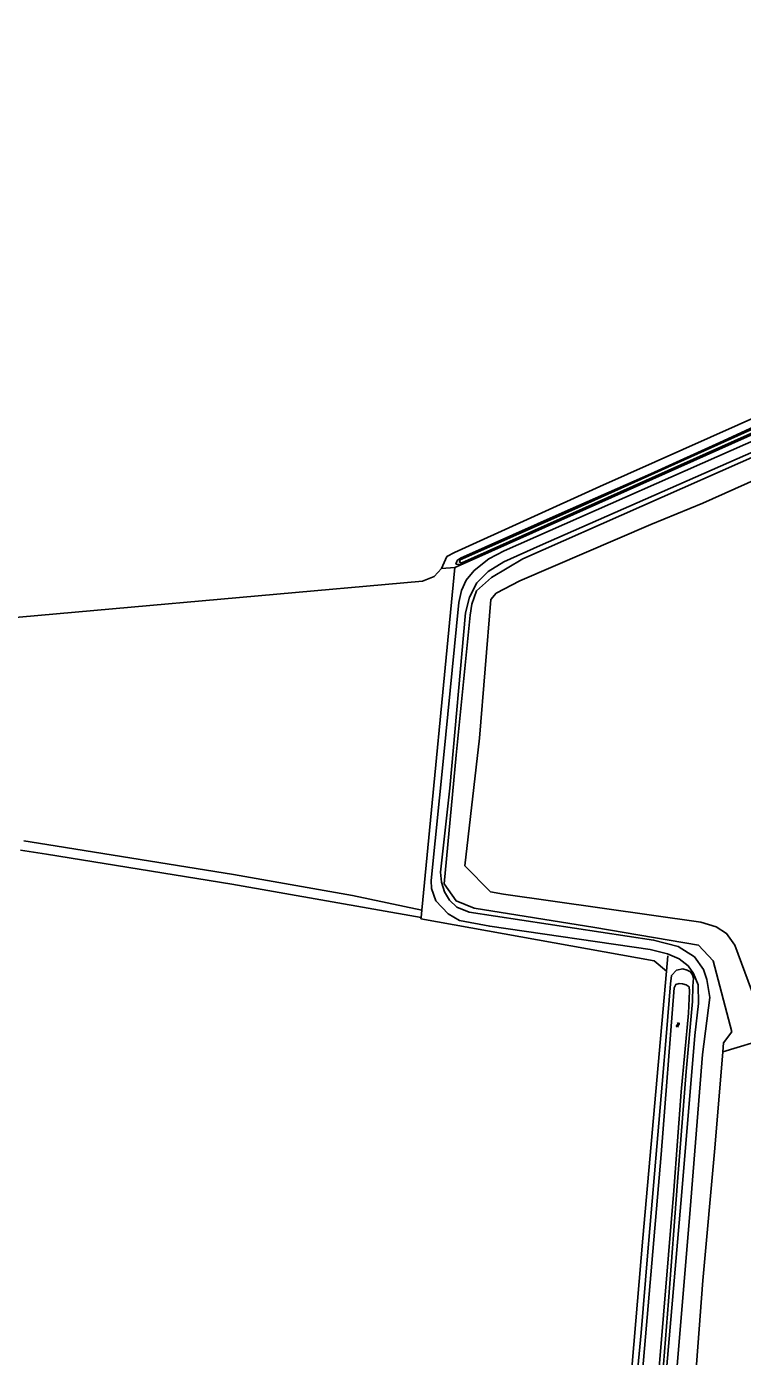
# Model space of a CAD drawing. Extents: x 130998 to 133001, y 398999 to 403002.
# Drawn here: x 131437.2 to 131683, y 401732.2 to 402188.8 of the extents above; entities that cross this region are included whole.
import ezdxf

# ---------------------------------------------------------------- set-up
doc = ezdxf.new("R2010")
doc.units = 0
for name, color, linetype in [('gg-afsc-draadraster', 7, 'Continuous'), ('gg-afsc-hekwerk', 7, 'Continuous'), ('gg-afsc-lijn draadraster', 7, 'Continuous'), ('gg-knt-bronhoudergrens', 7, 'Continuous'), ('gg-knt-onverhard', 7, 'Continuous'), ('gg-kntw-bovenkant insteek waterloop', 7, 'Continuous'), ('gg-kntw-waterlijn', 7, 'Continuous'), ('gt-grn-weggrens', 7, 'Continuous'), ('gt-symb-watersymbool', 7, 'Continuous'), ('gx-grn-maaiveld', 7, 'Continuous')]:
    doc.layers.add(name, color=color, linetype=linetype)

# ---------------------------------------------------------------- blocks, each defined once
blk = doc.blocks.new('gt0-WA')
at = {"layer": 'gt-symb-watersymbool'}
for centre, start, end in [((-0.32, 0.02), 28.0725, 151.9275), ((0.43, 0.42), 208.0725, 331.9275), ((-0.32, -0.43), 28.0725, 151.9275), ((0.43, -0.03), 208.0725, 331.9275)]:
    blk.add_arc(centre, 0.425, start, end, dxfattribs=at)

msp = doc.modelspace()

# ---------------------------------------------------------------- linework, layer by layer
at = {"layer": 'gg-afsc-draadraster'}
msp.add_line((131676.19, 401836.77), (131676.44, 401839.82), dxfattribs=at)
for points in [[(131607.56, 402006.02), (131689.26, 402042.19)], [(131676.44, 401839.82), (131679.31, 401843.62), (131672.94, 401867.98), (131667.89, 401873.43), (131632.25, 401879.47), (131590.83, 401886.08), (131584.69, 401888.63), (131580.62, 401894.48), (131584.69, 401938.64), (131589.46, 401986.71), (131590.04, 401990.48), (131591.69, 401995.02), (131596.87, 401999.65), (131607.56, 402006.02)], [(131666.42, 401644.98), (131661.26, 401658.62), (131665.09, 401702.01), (131669.41, 401758.23), (131673.49, 401803.67), (131676.19, 401836.77)]]:
    msp.add_lwpolyline(points, dxfattribs=at)
at = {"layer": 'gg-afsc-hekwerk'}
for p, q in [((132000, 402188.84), (131588.12, 402004.86)), ((132000, 402188.84), (131588.12, 402004.86)), ((131572.87, 401885.37), (131572.63, 401882.9)), ((131572.87, 401885.37), (131572.63, 401882.9)), ((131656.9, 401864.41), (131657.38, 401869.73))]:
    msp.add_line(p, q, dxfattribs=at)
for points in [[(131572.63, 401882.9), (131572.59, 401882.46), (131652.72, 401868.03), (131656.9, 401864.41)], [(131572.63, 401882.9), (131572.59, 401882.46), (131652.72, 401868.03), (131656.9, 401864.41)], [(131643.33, 401707.84), (131648.81, 401772.77), (131656.9, 401864.41)], [(131643.33, 401707.84), (131648.81, 401772.77), (131656.9, 401864.41)]]:
    msp.add_lwpolyline(points, dxfattribs=at)
at = {"layer": 'gg-afsc-lijn draadraster'}
msp.add_line((131676.19, 401836.77), (131676.44, 401839.82), dxfattribs=at)
for points in [[(131607.56, 402006.02), (131689.26, 402042.19)], [(131676.44, 401839.82), (131679.31, 401843.62), (131672.94, 401867.98), (131667.89, 401873.43), (131632.25, 401879.47), (131590.83, 401886.08), (131584.69, 401888.63), (131580.62, 401894.48), (131584.69, 401938.64), (131589.46, 401986.71), (131590.04, 401990.48), (131591.69, 401995.02), (131596.87, 401999.65), (131607.56, 402006.02)], [(131666.42, 401644.98), (131661.26, 401658.62), (131665.09, 401702.01), (131669.41, 401758.23), (131673.49, 401803.67), (131676.19, 401836.77)]]:
    msp.add_lwpolyline(points, dxfattribs=at)
at = {"layer": 'gg-knt-bronhoudergrens'}
msp.add_lwpolyline([(131676.19, 401836.77), (131692.1, 401841.59), (131680.32, 401873.34), (131677.54, 401877.44), (131673.97, 401879.69), (131668.68, 401881.28), (131600.95, 401890.94), (131596.45, 401891.73), (131587.72, 401900.59), (131592.74, 401944.51), (131596.58, 401992.14), (131598.43, 401994.26), (131606.5, 401998.49), (131651.48, 402017.8), (131669.34, 402025.21), (131717.63, 402046.78)], dxfattribs=at)
at = {"layer": 'gg-knt-onverhard'}
msp.add_lwpolyline([(131572.63, 401882.9), (131507.65, 401894.36), (131444.02, 401904.62), (131435.13, 401905.99)], dxfattribs=at)
at = {"layer": 'gg-kntw-bovenkant insteek waterloop'}
for points in [[(131870.41, 402134.66), (131747.1, 402078.55), (131722.11, 402067.73), (131693.1, 402054.23), (131676.47, 402046.6), (131651.51, 402035.3), (131621.13, 402021.82), (131586.22, 402006.31), (131585.04, 402005.46), (131584.62, 402004.27), (131585.4, 402004.17), (131586.19, 402004.23), (131588.12, 402004.86)], [(131640.63, 401646.93), (131644.62, 401700.12), (131645.8, 401715.08), (131648.16, 401740.21), (131650.35, 401766.66), (131653.61, 401804.31), (131655.4, 401825.63), (131656.85, 401843.34), (131658.29, 401860.14), (131658.64, 401862.98), (131660.37, 401864.77), (131662.57, 401865.23), (131664.05, 401864.82), (131665.16, 401864.19), (131665.82, 401863.19), (131666.12, 401862.07), (131666, 401859.27)], [(131666, 401859.27), (131665.83, 401854.07), (131663.62, 401830.01), (131660.71, 401792.16), (131657.54, 401751.19), (131655.14, 401720.68), (131651.93, 401689.42), (131650.32, 401666.96), (131648.48, 401643.82)]]:
    msp.add_lwpolyline(points, dxfattribs=at)
at = {"layer": 'gg-kntw-waterlijn'}
for points in [[(131697.33, 402055.49), (131625.35, 402023.1), (131586.02, 402005.7), (131585.82, 402004.89), (131586.64, 402004.69), (131666.18, 402040.32), (131718.08, 402063.57)], [(131646.53, 401701.61), (131655.12, 401801.56), (131659.57, 401858.77), (131660.11, 401859.83), (131661.27, 401860.19), (131662.39, 401860.15), (131663.7, 401859.76), (131664.68, 401859.06), (131664.79, 401857.55), (131664.47, 401850.02), (131661.96, 401823), (131659.42, 401789.14), (131654.03, 401724.19)]]:
    msp.add_lwpolyline(points, dxfattribs=at)
at = {"layer": 'gt-grn-weggrens'}
msp.add_line((131549.07, 401890.48), (131572.87, 401885.37), dxfattribs=at)
at = {"layer": 'gx-grn-maaiveld'}
for q in [(131588.12, 402004.86), (131572.87, 401885.37), (131579.66, 402002.71)]:
    msp.add_line((131584.2, 402003.11), q, dxfattribs=at)
for points in [[(131579.66, 402002.71), (131580.59, 402004.77), (131581.52, 402006.82), (131584.16, 402008.27), (131633.97, 402030.85), (131690.97, 402056.35), (131825.33, 402115.96), (131870.02, 402135.89)], [(131655.75, 401671.18), (131665, 401782.66), (131669.21, 401835.88), (131671.77, 401855.43), (131670.7, 401861.62), (131669.63, 401865.04), (131666.57, 401869.36), (131660.96, 401872.9), (131652.48, 401875.15), (131589.11, 401884.7), (131584.96, 401886.47), (131582.46, 401888.85), (131580.69, 401891.72), (131579.66, 401895.08), (131579.29, 401898.43), (131582.48, 401927.29), (131587.92, 401987.51), (131589.32, 401992.88), (131591.82, 401997.82), (131595.73, 402001.73), (131601.03, 402005.02), (131613.53, 402010.64), (131728.75, 402061.4)], [(131694.9, 402050.25), (131601.19, 402008.86), (131595.93, 402006.11), (131590.88, 402002.06), (131588.12, 401998.71), (131586.56, 401995.19), (131585.58, 401991.04), (131580.37, 401937.59), (131576.16, 401895.61), (131576.27, 401892.88), (131577.68, 401888.62), (131581.94, 401884.12), (131585.84, 401881.92), (131596.22, 401879.9), (131651.35, 401871.9), (131657.27, 401870.44), (131661.31, 401868.69), (131664.31, 401866.32), (131666.22, 401863.67), (131667.74, 401859.8), (131667.87, 401853.41), (131666.62, 401842.33), (131662.16, 401788.65), (131653.85, 401691.68)], [(131579.66, 402002.71), (131577.15, 401999.94), (131573.18, 401998.35), (131403.71, 401983.27), (131343.92, 401981.68), (131339.84, 401983.16)], [(131436.29, 401909.21), (131444.2, 401907.99), (131508.21, 401897.68), (131549.07, 401890.48)]]:
    msp.add_lwpolyline(points, dxfattribs=at)

# ---------------------------------------------------------------- block references
at = {"layer": 'gt-symb-watersymbool', "rotation": -94.18770451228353}
msp.add_blockref('gt0-WA', (131660.82, 401846.07), dxfattribs=at)

doc.saveas('drawing.dxf')
